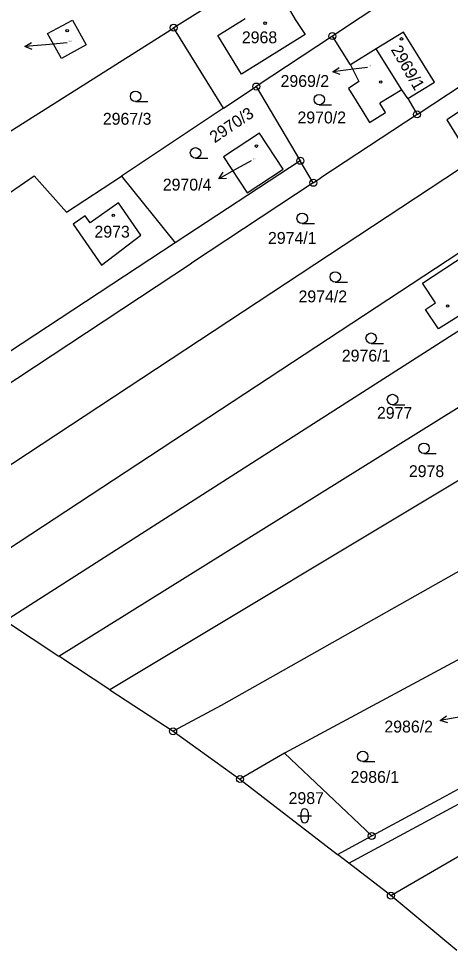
# Model space of a CAD drawing. Extents: x -736345 to -729997, y -1130177 to -1122501.
# Drawn here: x -734237.6 to -734175.8, y -1124744 to -1124610.7 of the extents above; entities that cross this region are included whole.
import ezdxf

# ---------------------------------------------------------------- set-up
doc = ezdxf.new("R2010")
doc.units = 0
for name, color, linetype in [('Vrstva 1', 7, 'Continuous'), ('Vrstva 16', 7, 'Continuous'), ('Vrstva 18', 7, 'Continuous'), ('Vrstva 19', 7, 'Continuous'), ('Vrstva 25', 7, 'Continuous')]:
    doc.layers.add(name, color=color, linetype=linetype)

msp = doc.modelspace()

# ---------------------------------------------------------------- linework, layer by layer
at = {"layer": 'Vrstva 1'}
for points in [[(-734152.74, -1124586.71), (-734192.64, -1124613.16)], [(-734180.52, -1124624.37), (-734144.76, -1124600.79)], [(-734206.72, -1124606.56), (-734215.36, -1124611.96)], [(-734199.52, -1124608.16), (-734197.95, -1124610.81)], [(-734233.4, -1124612.81), (-734229.82, -1124610.9)], [(-734229.82, -1124610.9), (-734227.89, -1124614.41)], [(-734209.05, -1124613.09), (-734205.13, -1124610.64)], [(-734197.95, -1124610.81), (-734196.55, -1124612.92)], [(-734240.3, -1124627.73), (-734215.36, -1124611.96)], [(-734215.23, -1124612.18), (-734215.36, -1124611.96)], [(-734208.23, -1124623.5), (-734215.23, -1124612.18)], [(-734231.44, -1124616.36), (-734233.4, -1124612.81)], [(-734205.66, -1124618.59), (-734209.05, -1124613.09)], [(-734196.55, -1124612.92), (-734205.66, -1124618.59)], [(-734192.64, -1124613.16), (-734203.53, -1124620.38)], [(-734190.05, -1124617.26), (-734192.64, -1124613.16)], [(-734182.45, -1124612.62), (-734186.36, -1124614.99)], [(-734178.03, -1124619.77), (-734182.45, -1124612.62)], [(-734227.89, -1124614.41), (-734231.44, -1124616.36)], [(-734186.36, -1124614.99), (-734190.05, -1124617.26)], [(-734182.69, -1124620.85), (-734186.36, -1124614.99)], [(-734190.05, -1124617.26), (-734188.85, -1124619.68)], [(-734208.23, -1124623.5), (-734203.53, -1124620.38)], [(-734203.53, -1124620.38), (-734197.24, -1124631.01)], [(-734188.85, -1124619.68), (-734190.33, -1124620.67)], [(-734181.84, -1124622.11), (-734178.03, -1124619.77)], [(-734241, -1124687.82), (-734140.44, -1124621.75)], [(-734190.33, -1124620.67), (-734188.14, -1124624.21)], [(-734182.69, -1124620.85), (-734185.83, -1124622.78)], [(-734181.84, -1124622.11), (-734182.69, -1124620.85)], [(-734169.71, -1124620.84), (-734176.27, -1124625.16)], [(-734185.03, -1124624.08), (-734185.83, -1124622.78)], [(-734181.84, -1124622.11), (-734180.52, -1124624.37)], [(-734208.23, -1124623.5), (-734222.85, -1124633.19)], [(-734180.52, -1124624.37), (-734194.29, -1124633.45)], [(-734188.14, -1124624.21), (-734187.34, -1124625.51)], [(-734187.34, -1124625.51), (-734185.03, -1124624.08)], [(-734176.27, -1124625.16), (-734174.51, -1124628.01)], [(-734130.08, -1124626.92), (-734239.44, -1124696.86)], [(-734203.09, -1124627.06), (-734208.22, -1124630.45)], [(-734199.71, -1124632.19), (-734203.09, -1124627.06)], [(-734172.47, -1124630.93), (-734254.93, -1124685.2)], [(-734197.24, -1124631.01), (-734215.14, -1124642.77)], [(-734208.22, -1124630.45), (-734204.83, -1124635.58)], [(-734195.37, -1124634.16), (-734197.24, -1124631.01)], [(-734204.83, -1124635.58), (-734199.71, -1124632.19)], [(-734275.52, -1124660.81), (-734235.32, -1124633.17)], [(-734235.32, -1124633.17), (-734230.7, -1124638.38)], [(-734230.7, -1124638.38), (-734222.85, -1124633.19)], [(-734222.85, -1124633.19), (-734215.14, -1124642.77)], [(-734195.37, -1124634.16), (-734194.29, -1124633.45)], [(-734195.37, -1124634.16), (-734212.81, -1124645.66)], [(-734224.6, -1124697.42), (-734125.15, -1124635.5)], [(-734223.28, -1124637.05), (-734227.3, -1124639.9)], [(-734220.08, -1124641.67), (-734223.28, -1124637.05)], [(-734228.03, -1124638.87), (-734229.77, -1124640.08)], [(-734227.3, -1124639.9), (-734228.03, -1124638.87)], [(-734229.77, -1124640.08), (-734225.67, -1124645.95)], [(-734225.67, -1124645.95), (-734220.08, -1124641.67)], [(-734215.14, -1124642.77), (-734260.81, -1124672.76)], [(-734120.19, -1124644.13), (-734224.49, -1124706.71)], [(-734262.87, -1124678.67), (-734212.81, -1124645.66)], [(-734179.74, -1124648.53), (-734173.51, -1124644.43)], [(-734177.9, -1124651.34), (-734179.74, -1124648.53)], [(-734179.32, -1124652.27), (-734177.9, -1124651.34)], [(-734177.47, -1124655.08), (-734179.32, -1124652.27)], [(-734173.11, -1124652.35), (-734177.47, -1124655.08)], [(-734145.33, -1124673.28), (-734208.54, -1124708.98)], [(-734239.44, -1124696.86), (-734231.79, -1124701.9)], [(-734231.79, -1124701.9), (-734224.6, -1124697.42)], [(-734172.98, -1124701.51), (-734199.5, -1124715.8)], [(-734224.49, -1124706.71), (-734231.79, -1124701.9)], [(-734224.49, -1124706.71), (-734215.44, -1124712.65)], [(-734208.54, -1124708.98), (-734215.44, -1124712.65)], [(-734215.44, -1124712.65), (-734205.87, -1124719.5)], [(-734190.28, -1124731.53), (-734159.34, -1124714.81)], [(-734177.38, -1124722.41), (-734163.17, -1124714.69)], [(-734199.5, -1124715.8), (-734205.87, -1124719.5)], [(-734199.5, -1124715.8), (-734187.01, -1124727.64)], [(-734205.87, -1124719.5), (-734191.89, -1124730.29)], [(-734187.01, -1124727.64), (-734177.38, -1124722.41)], [(-734191.89, -1124730.29), (-734187.01, -1124727.64)], [(-734184.27, -1124736.17), (-734172.33, -1124729.26)], [(-734190.28, -1124731.53), (-734191.89, -1124730.29)], [(-734184.27, -1124736.17), (-734190.28, -1124731.53)], [(-734174.85, -1124744.01), (-734184.27, -1124736.17)]]:
    msp.add_lwpolyline(points, dxfattribs=at)
at = {"layer": 'Vrstva 16'}
for points in [[(-734230.61, -1124614.14), (-734233.67, -1124614.4)], [(-734187.63, -1124617.68), (-734189.62, -1124617.92)], [(-734204.27, -1124631), (-734206.29, -1124632.12)]]:
    msp.add_lwpolyline(points, dxfattribs=at)
at = {"layer": 'Vrstva 25'}
for points in [[(-734235.621, -1124615.065), (-734236.659, -1124614.651), (-734235.704, -1124614.07)], [(-734233.67, -1124614.4), (-734236.659, -1124614.651)], [(-734191.545, -1124618.656), (-734192.598, -1124618.28), (-734191.665, -1124617.664)], [(-734189.62, -1124617.92), (-734192.598, -1124618.28)], [(-734220.81, -1124622.54), (-734219.06, -1124622.54)], [(-734194.52, -1124623), (-734192.77, -1124623)], [(-734212.23, -1124630.63), (-734210.48, -1124630.63)], [(-734206.29, -1124632.12), (-734208.916, -1124633.569)], [(-734207.799, -1124633.524), (-734208.916, -1124633.569), (-734208.282, -1124632.648)], [(-734196.96, -1124640), (-734195.21, -1124640)], [(-734192.23, -1124648.38), (-734190.48, -1124648.38)], [(-734187.09, -1124657.15), (-734185.34, -1124657.15)], [(-734184.03, -1124665.93), (-734182.28, -1124665.93)], [(-734179.53, -1124672.9), (-734177.78, -1124672.9)], [(-734176.131, -1124711.442), (-734177.203, -1124711.126), (-734176.306, -1124710.459)], [(-734174.25, -1124710.6), (-734177.203, -1124711.126)], [(-734188.3, -1124717), (-734186.55, -1124717)], [(-734197.12, -1124725.27), (-734197.12, -1124724.27)], [(-734196.12, -1124724.27), (-734196.12, -1124725.27)], [(-734197.62, -1124724.77), (-734195.62, -1124724.77)]]:
    msp.add_lwpolyline(points, dxfattribs=at)
for centre, radius in [((-734230.61, -1124612.38), 0.175), ((-734215.36, -1124611.96), 0.5), ((-734215.36, -1124611.96), 0.032), ((-734202.27, -1124611.31), 0.175), ((-734192.64, -1124613.16), 0.5), ((-734192.64, -1124613.16), 0.032), ((-734182.75, -1124613.56), 0.175), ((-734203.53, -1124620.38), 0.5), ((-734203.53, -1124620.38), 0.032), ((-734185.72, -1124619.74), 0.175), ((-734220.81, -1124621.79), 0.75), ((-734194.52, -1124622.25), 0.75), ((-734180.52, -1124624.37), 0.5), ((-734180.52, -1124624.37), 0.032), ((-734212.23, -1124629.88), 0.75), ((-734203.51, -1124628.91), 0.175), ((-734197.24, -1124631.01), 0.5), ((-734197.24, -1124631.01), 0.032), ((-734195.37, -1124634.16), 0.5), ((-734195.37, -1124634.16), 0.032), ((-734224.01, -1124638.83), 0.175), ((-734196.96, -1124639.25), 0.75), ((-734192.23, -1124647.63), 0.75), ((-734176.14, -1124651.8), 0.175), ((-734187.09, -1124656.4), 0.75), ((-734184.03, -1124665.18), 0.75), ((-734179.53, -1124672.15), 0.75), ((-734215.44, -1124712.65), 0.5), ((-734215.44, -1124712.65), 0.032), ((-734188.3, -1124716.25), 0.75), ((-734205.87, -1124719.5), 0.5), ((-734205.87, -1124719.5), 0.032), ((-734187.01, -1124727.64), 0.5), ((-734187.01, -1124727.64), 0.032), ((-734184.27, -1124736.17), 0.5), ((-734184.27, -1124736.17), 0.032)]:
    msp.add_circle(centre, radius, dxfattribs=at)
for centre, start, end in [((-734196.62, -1124724.27), 0.10099, 180.00143), ((-734196.62, -1124725.27), 180.10243, 0.00286)]:
    msp.add_arc(centre, 0.5, start, end, dxfattribs=at)

# ---------------------------------------------------------------- texts
at = {"layer": 'Vrstva 16'}
for s, p in [('2969/2', (-734200.057, -1124620.44)), ('2970/4', (-734216.917, -1124635.27)), ('2986/2', (-734185.197, -1124712.83))]:
    msp.add_text(s, height=1.7, dxfattribs=at).set_placement(p)
at = {"layer": 'Vrstva 18'}
for s, p in [('2967/3', (-734225.5, -1124625.85)), ('2970/2', (-734197.64, -1124625.66)), ('2974/1', (-734201.86, -1124642.9)), ('2974/2', (-734197.49, -1124651.27)), ('2976/1', (-734191.29, -1124659.74)), ('2977', (-734186.26, -1124667.93)), ('2978', (-734181.69, -1124676.28)), ('2986/1', (-734190.04, -1124720.04)), ('2987', (-734198.91, -1124723.07))]:
    msp.add_text(s, height=1.7, dxfattribs=at).set_placement(p)
msp.add_text('2970/3', height=1.7, rotation=34.10027, dxfattribs=at).set_placement((-734209.487, -1124628.523))
at = {"layer": 'Vrstva 19'}
for s, height, p in [('2968', 1.7, (-734205.6, -1124614.19)), ('2966/3', 0.1, (-734230.41, -1124613.94)), ('2969/2', 0.1, (-734187.43, -1124617.48)), ('2970/4', 0.1, (-734204.07, -1124630.8)), ('2973', 1.7, (-734226.7, -1124642.01))]:
    msp.add_text(s, height=height, dxfattribs=at).set_placement(p)
msp.add_text('2969/1', height=1.7, rotation=300.30239, dxfattribs=at).set_placement((-734184.317, -1124615.091))

doc.saveas('drawing.dxf')
